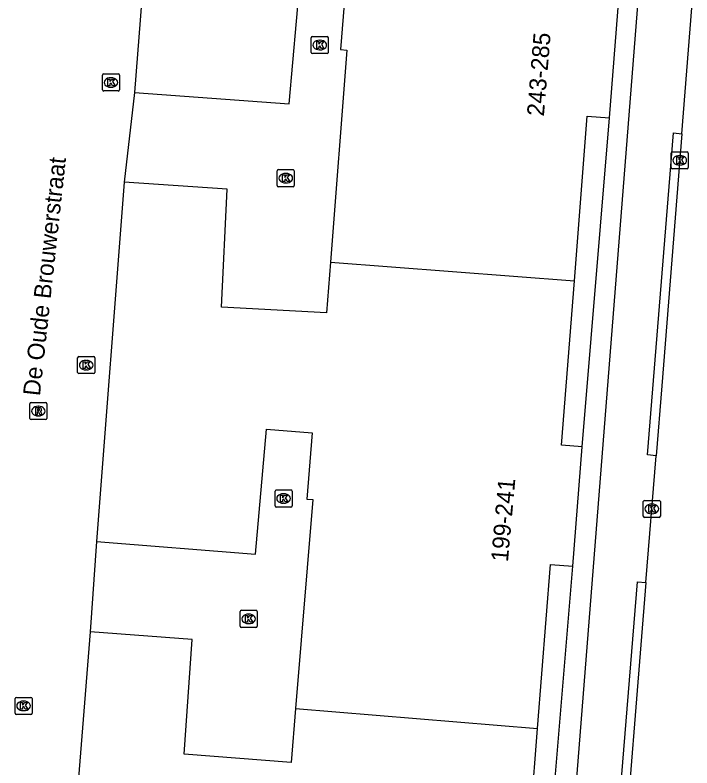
# Model space of a CAD drawing. Extents: x 160861 to 161308, y 384024 to 384878.
# Drawn here: x 161168.3 to 161207.96, y 384168.66 to 384212.79 of the extents above; entities that cross this region are included whole.
import ezdxf

# ---------------------------------------------------------------- set-up
doc = ezdxf.new("R2010")
doc.units = 0
for name, color, linetype in [('IMGEO_Kolk', 7, 'Continuous'), ('IMGEO_Openbare_ruimte_label', 7, 'Continuous'), ('IMGEO_Pand', 7, 'Continuous'), ('IMGEO_Pand_nummerreeks', 7, 'Continuous'), ('IMGEO_Rijbaan_lokaal_open', 7, 'Continuous'), ('IMGEO_Rioolput', 7, 'Continuous'), ('IMGEO_Voetpad_open', 7, 'Continuous')]:
    doc.layers.add(name, color=color, linetype=linetype)

msp = doc.modelspace()

# ---------------------------------------------------------------- linework, layer by layer
at = {"layer": 'IMGEO_Kolk'}
for p, q in [((161185.651, 384210.605), (161185.651, 384211.457)), ((161185.726, 384211.531), (161186.578, 384211.531)), ((161186.139, 384211.311), (161186.164, 384211.311)), ((161186.652, 384211.457), (161186.652, 384210.605)), ((161186.578, 384210.531), (161185.726, 384210.531)), ((161186.162, 384210.751), (161186.137, 384210.751)), ((161173.414, 384208.413), (161173.414, 384209.265)), ((161173.489, 384209.339), (161174.341, 384209.339)), ((161173.902, 384209.119), (161173.927, 384209.119)), ((161174.415, 384209.265), (161174.415, 384208.413)), ((161174.341, 384208.339), (161173.489, 384208.339)), ((161173.925, 384208.559), (161173.9, 384208.559)), ((161206.745, 384203.848), (161206.745, 384204.7)), ((161206.82, 384204.774), (161207.672, 384204.774)), ((161207.746, 384204.7), (161207.746, 384203.848)), ((161207.233, 384204.554), (161207.258, 384204.554)), ((161183.73, 384203.728), (161184.582, 384203.728)), ((161207.672, 384203.774), (161206.82, 384203.774)), ((161207.256, 384203.994), (161207.231, 384203.994)), ((161183.655, 384202.802), (161183.655, 384203.654)), ((161184.143, 384203.508), (161184.168, 384203.508)), ((161184.656, 384203.654), (161184.656, 384202.802)), ((161184.166, 384202.948), (161184.141, 384202.948)), ((161184.582, 384202.728), (161183.73, 384202.728)), ((161171.963, 384191.845), (161171.963, 384192.697)), ((161172.038, 384192.771), (161172.89, 384192.771)), ((161172.964, 384192.697), (161172.964, 384191.845)), ((161172.451, 384192.551), (161172.476, 384192.551)), ((161172.474, 384191.991), (161172.449, 384191.991)), ((161172.89, 384191.771), (161172.038, 384191.771)), ((161183.528, 384184.026), (161183.528, 384184.878)), ((161183.603, 384184.952), (161184.455, 384184.952)), ((161184.529, 384184.878), (161184.529, 384184.026)), ((161184.016, 384184.732), (161184.041, 384184.732)), ((161205.182, 384184.343), (161206.034, 384184.343)), ((161184.455, 384183.952), (161183.603, 384183.952)), ((161184.039, 384184.172), (161184.014, 384184.172)), ((161205.107, 384183.417), (161205.107, 384184.269)), ((161205.595, 384184.123), (161205.62, 384184.123)), ((161206.108, 384184.269), (161206.108, 384183.417)), ((161205.618, 384183.563), (161205.593, 384183.563)), ((161206.034, 384183.343), (161205.182, 384183.343)), ((161181.481, 384176.972), (161181.481, 384177.824)), ((161181.556, 384177.898), (161182.408, 384177.898)), ((161182.482, 384177.824), (161182.482, 384176.972)), ((161181.969, 384177.678), (161181.994, 384177.678)), ((161182.408, 384176.898), (161181.556, 384176.898)), ((161181.992, 384177.118), (161181.967, 384177.118)), ((161168.295, 384171.87), (161168.295, 384172.722)), ((161168.37, 384172.796), (161169.222, 384172.796)), ((161168.783, 384172.576), (161168.808, 384172.576)), ((161169.296, 384172.722), (161169.296, 384171.87)), ((161168.806, 384172.016), (161168.781, 384172.016)), ((161169.222, 384171.796), (161168.37, 384171.796))]:
    msp.add_line(p, q, dxfattribs=at)
for points in [[(161185.651, 384210.605), (161185.651, 384211.457)], [(161185.726, 384211.531), (161186.578, 384211.531)], [(161185.972, 384211.231), (161186.095, 384211.231), (161186.095, 384211.08), (161186.225, 384211.231), (161186.389, 384211.231), (161186.243, 384211.08), (161186.396, 384210.831), (161186.244, 384210.831), (161186.159, 384210.995), (161186.095, 384210.928), (161186.095, 384210.831), (161185.972, 384210.831), (161185.972, 384211.231)], [(161186.652, 384211.457), (161186.652, 384210.605)], [(161186.578, 384210.531), (161185.726, 384210.531)], [(161173.414, 384208.413), (161173.414, 384209.265)], [(161173.489, 384209.339), (161174.341, 384209.339)], [(161173.735, 384209.039), (161173.858, 384209.039), (161173.858, 384208.888), (161173.988, 384209.039), (161174.152, 384209.039), (161174.006, 384208.888), (161174.159, 384208.639), (161174.007, 384208.639), (161173.922, 384208.803), (161173.858, 384208.736), (161173.858, 384208.639), (161173.735, 384208.639), (161173.735, 384209.039)], [(161174.415, 384209.265), (161174.415, 384208.413)], [(161174.341, 384208.339), (161173.489, 384208.339)], [(161206.745, 384203.848), (161206.745, 384204.7)], [(161206.82, 384204.774), (161207.672, 384204.774)], [(161207.746, 384204.7), (161207.746, 384203.848)], [(161207.066, 384204.474), (161207.189, 384204.474), (161207.189, 384204.323), (161207.319, 384204.474), (161207.483, 384204.474), (161207.337, 384204.323), (161207.49, 384204.074), (161207.338, 384204.074), (161207.253, 384204.238), (161207.189, 384204.171), (161207.189, 384204.074), (161207.066, 384204.074), (161207.066, 384204.474)], [(161183.73, 384203.728), (161184.582, 384203.728)], [(161207.672, 384203.774), (161206.82, 384203.774)], [(161183.655, 384202.802), (161183.655, 384203.654)], [(161183.976, 384203.428), (161184.099, 384203.428), (161184.099, 384203.277), (161184.229, 384203.428), (161184.393, 384203.428), (161184.247, 384203.277), (161184.4, 384203.028), (161184.248, 384203.028), (161184.163, 384203.192), (161184.099, 384203.125), (161184.099, 384203.028), (161183.976, 384203.028), (161183.976, 384203.428)], [(161184.656, 384203.654), (161184.656, 384202.802)], [(161184.582, 384202.728), (161183.73, 384202.728)], [(161171.963, 384191.845), (161171.963, 384192.697)], [(161172.038, 384192.771), (161172.89, 384192.771)], [(161172.964, 384192.697), (161172.964, 384191.845)], [(161172.284, 384192.471), (161172.407, 384192.471), (161172.407, 384192.32), (161172.537, 384192.471), (161172.701, 384192.471), (161172.555, 384192.32), (161172.708, 384192.071), (161172.556, 384192.071), (161172.471, 384192.235), (161172.407, 384192.168), (161172.407, 384192.071), (161172.284, 384192.071), (161172.284, 384192.471)], [(161172.89, 384191.771), (161172.038, 384191.771)], [(161183.528, 384184.026), (161183.528, 384184.878)], [(161183.603, 384184.952), (161184.455, 384184.952)], [(161184.529, 384184.878), (161184.529, 384184.026)], [(161183.849, 384184.652), (161183.972, 384184.652), (161183.972, 384184.501), (161184.102, 384184.652), (161184.266, 384184.652), (161184.12, 384184.501), (161184.273, 384184.252), (161184.121, 384184.252), (161184.036, 384184.416), (161183.972, 384184.349), (161183.972, 384184.252), (161183.849, 384184.252), (161183.849, 384184.652)], [(161205.182, 384184.343), (161206.034, 384184.343)], [(161184.455, 384183.952), (161183.603, 384183.952)], [(161205.107, 384183.417), (161205.107, 384184.269)], [(161205.428, 384184.043), (161205.551, 384184.043), (161205.551, 384183.892), (161205.681, 384184.043), (161205.845, 384184.043), (161205.699, 384183.892), (161205.852, 384183.643), (161205.7, 384183.643), (161205.615, 384183.807), (161205.551, 384183.74), (161205.551, 384183.643), (161205.428, 384183.643), (161205.428, 384184.043)], [(161206.108, 384184.269), (161206.108, 384183.417)], [(161206.034, 384183.343), (161205.182, 384183.343)], [(161181.481, 384176.972), (161181.481, 384177.824)], [(161181.556, 384177.898), (161182.408, 384177.898)], [(161182.482, 384177.824), (161182.482, 384176.972)], [(161181.802, 384177.598), (161181.925, 384177.598), (161181.925, 384177.447), (161182.055, 384177.598), (161182.219, 384177.598), (161182.073, 384177.447), (161182.226, 384177.198), (161182.074, 384177.198), (161181.989, 384177.362), (161181.925, 384177.295), (161181.925, 384177.198), (161181.802, 384177.198), (161181.802, 384177.598)], [(161182.408, 384176.898), (161181.556, 384176.898)], [(161168.295, 384171.87), (161168.295, 384172.722)], [(161168.37, 384172.796), (161169.222, 384172.796)], [(161168.616, 384172.496), (161168.739, 384172.496), (161168.739, 384172.345), (161168.869, 384172.496), (161169.033, 384172.496), (161168.887, 384172.345), (161169.04, 384172.096), (161168.888, 384172.096), (161168.803, 384172.26), (161168.739, 384172.193), (161168.739, 384172.096), (161168.616, 384172.096), (161168.616, 384172.496)], [(161169.296, 384172.722), (161169.296, 384171.87)], [(161169.222, 384171.796), (161168.37, 384171.796)]]:
    msp.add_lwpolyline(points, dxfattribs=at)
for centre, start, end in [((161185.728, 384211.455), 91.552, 178.448), ((161185.728, 384211.455), 91.552, 178.448), ((161186.576, 384211.455), 1.552, 88.448), ((161186.576, 384211.455), 1.552, 88.448), ((161185.728, 384210.607), 181.552, 268.448), ((161185.728, 384210.607), 181.552, 268.448), ((161186.576, 384210.607), 271.552, 358.448), ((161186.576, 384210.607), 271.552, 358.448), ((161173.491, 384209.263), 91.552, 178.448), ((161173.491, 384209.263), 91.552, 178.448), ((161174.339, 384209.263), 1.552, 88.448), ((161174.339, 384209.263), 1.552, 88.448), ((161173.491, 384208.415), 181.552, 268.448), ((161173.491, 384208.415), 181.552, 268.448), ((161174.339, 384208.415), 271.552, 358.448), ((161174.339, 384208.415), 271.552, 358.448), ((161206.822, 384204.698), 91.552, 178.448), ((161206.822, 384204.698), 91.552, 178.448), ((161207.67, 384204.698), 1.552, 88.448), ((161207.67, 384204.698), 1.552, 88.448), ((161183.732, 384203.652), 91.552, 178.448), ((161183.732, 384203.652), 91.552, 178.448), ((161184.58, 384203.652), 1.552, 88.448), ((161184.58, 384203.652), 1.552, 88.448), ((161206.822, 384203.85), 181.552, 268.448), ((161206.822, 384203.85), 181.552, 268.448), ((161207.67, 384203.85), 271.552, 358.448), ((161207.67, 384203.85), 271.552, 358.448), ((161183.732, 384202.804), 181.552, 268.448), ((161183.732, 384202.804), 181.552, 268.448), ((161184.58, 384202.804), 271.552, 358.448), ((161184.58, 384202.804), 271.552, 358.448), ((161172.04, 384192.695), 91.552, 178.448), ((161172.04, 384192.695), 91.552, 178.448), ((161172.888, 384192.695), 1.552, 88.448), ((161172.888, 384192.695), 1.552, 88.448), ((161172.04, 384191.847), 181.552, 268.448), ((161172.04, 384191.847), 181.552, 268.448), ((161172.888, 384191.847), 271.552, 358.448), ((161172.888, 384191.847), 271.552, 358.448), ((161183.605, 384184.876), 91.552, 178.448), ((161183.605, 384184.876), 91.552, 178.448), ((161184.453, 384184.876), 1.552, 88.448), ((161184.453, 384184.876), 1.552, 88.448), ((161205.184, 384184.267), 91.552, 178.448), ((161205.184, 384184.267), 91.552, 178.448), ((161206.032, 384184.267), 1.552, 88.448), ((161206.032, 384184.267), 1.552, 88.448), ((161183.605, 384184.028), 181.552, 268.448), ((161183.605, 384184.028), 181.552, 268.448), ((161184.453, 384184.028), 271.552, 358.448), ((161184.453, 384184.028), 271.552, 358.448), ((161205.184, 384183.419), 181.552, 268.448), ((161205.184, 384183.419), 181.552, 268.448), ((161206.032, 384183.419), 271.552, 358.448), ((161206.032, 384183.419), 271.552, 358.448), ((161181.558, 384177.822), 91.552, 178.448), ((161181.558, 384177.822), 91.552, 178.448), ((161182.406, 384177.822), 1.552, 88.448), ((161182.406, 384177.822), 1.552, 88.448), ((161181.558, 384176.974), 181.552, 268.448), ((161181.558, 384176.974), 181.552, 268.448), ((161182.406, 384176.974), 271.552, 358.448), ((161182.406, 384176.974), 271.552, 358.448), ((161168.372, 384172.72), 91.552, 178.448), ((161168.372, 384172.72), 91.552, 178.448), ((161169.22, 384172.72), 1.552, 88.448), ((161169.22, 384172.72), 1.552, 88.448), ((161168.372, 384171.872), 181.552, 268.448), ((161168.372, 384171.872), 181.552, 268.448), ((161169.22, 384171.872), 271.552, 358.448), ((161169.22, 384171.872), 271.552, 358.448)]:
    msp.add_arc(centre, 0.0765, start, end, dxfattribs=at)
for centre, major_axis, ratio, start_param, end_param in [((161186.138, 384211.031), (-0.387, 0.002), 0.722429, 4.712389, 7.853982), ((161186.163, 384211.031), (-0.39, 0.002), 0.717154, 1.570796, 4.712389), ((161173.901, 384208.839), (-0.387, 0.002), 0.722429, 4.712389, 7.853982), ((161173.926, 384208.839), (-0.39, 0.002), 0.717154, 1.570796, 4.712389), ((161207.232, 384204.274), (-0.387, 0.002), 0.722429, 4.712389, 7.853982), ((161207.257, 384204.274), (-0.39, 0.002), 0.717154, 1.570796, 4.712389), ((161184.142, 384203.228), (-0.387, 0.002), 0.722429, 4.712389, 7.853982), ((161184.167, 384203.228), (-0.39, 0.002), 0.717154, 1.570796, 4.712389), ((161172.45, 384192.271), (-0.387, 0.002), 0.722429, 4.712389, 7.853982), ((161172.475, 384192.271), (-0.39, 0.002), 0.717154, 1.570796, 4.712389), ((161184.015, 384184.452), (-0.387, 0.002), 0.722429, 4.712389, 7.853982), ((161184.04, 384184.452), (-0.39, 0.002), 0.717154, 1.570796, 4.712389), ((161205.594, 384183.843), (-0.387, 0.002), 0.722429, 4.712389, 7.853982), ((161205.619, 384183.843), (-0.39, 0.002), 0.717154, 1.570796, 4.712389), ((161181.968, 384177.398), (-0.387, 0.002), 0.722429, 4.712389, 7.853982), ((161181.993, 384177.398), (-0.39, 0.002), 0.717154, 1.570796, 4.712389), ((161168.782, 384172.296), (-0.387, 0.002), 0.722429, 4.712389, 7.853982), ((161168.807, 384172.296), (-0.39, 0.002), 0.717154, 1.570796, 4.712389)]:
    msp.add_ellipse(centre, major_axis=major_axis, ratio=ratio, start_param=start_param, end_param=end_param, dxfattribs=at)
at = {"layer": 'IMGEO_Pand'}
for points in [[(161176.935, 384229.242), (161175.287, 384208.253)], [(161175.287, 384208.253), (161184.366, 384207.582), (161185.004, 384214.874), (161187.682, 384214.656), (161187.366, 384210.77), (161187.732, 384210.74), (161186.782, 384198.313)], [(161203.125, 384206.757), (161203.674, 384213.741)], [(161201.069, 384197.213), (161201.826, 384206.859), (161203.125, 384206.757)], [(161174.685, 384202.993), (161173.075, 384181.94)], [(161186.782, 384198.313), (161186.554, 384195.339), (161180.383, 384195.672), (161180.729, 384202.583), (161174.685, 384202.993)], [(161186.782, 384198.313), (161201.069, 384197.213)], [(161201.526, 384187.487), (161200.313, 384187.582), (161201.069, 384197.213)], [(161173.075, 384181.94), (161182.383, 384181.193), (161183.033, 384188.524), (161185.711, 384188.306), (161185.395, 384184.42), (161185.743, 384184.392), (161184.731, 384172.149)], [(161200.976, 384180.488), (161201.526, 384187.487)], [(161198.917, 384170.976), (161199.672, 384180.591), (161200.976, 384180.488)], [(161172.701, 384176.643), (161171.684, 384163.91)], [(161184.731, 384172.149), (161184.469, 384168.976), (161178.209, 384169.461), (161178.682, 384176.195), (161172.701, 384176.643)], [(161184.731, 384172.149), (161198.917, 384170.976)], [(161199.379, 384161.266), (161198.163, 384161.362), (161198.917, 384170.976)]]:
    msp.add_lwpolyline(points, dxfattribs=at)
at = {"layer": 'IMGEO_Rijbaan_lokaal_open'}
for points in [[(161207.369, 384205.837), (161207.958, 384213.205)], [(161175.287, 384208.253), (161174.685, 384202.993)], [(161207.369, 384205.837), (161206.188, 384191.059), (161205.858, 384186.962)], [(161205.259, 384179.533), (161205.858, 384186.962)], [(161173.075, 384181.94), (161172.701, 384176.643)], [(161205.259, 384179.533), (161203.747, 384160.781)]]:
    msp.add_lwpolyline(points, dxfattribs=at)
at = {"layer": 'IMGEO_Rioolput'}
for p, q in [((161169.233, 384190.076), (161170.085, 384190.076)), ((161169.158, 384189.15), (161169.158, 384190.002)), ((161169.646, 384189.856), (161169.671, 384189.856)), ((161170.159, 384190.002), (161170.159, 384189.15)), ((161169.669, 384189.296), (161169.644, 384189.296)), ((161170.085, 384189.076), (161169.233, 384189.076))]:
    msp.add_line(p, q, dxfattribs=at)
for points in [[(161169.233, 384190.076), (161170.085, 384190.076)], [(161169.158, 384189.15), (161169.158, 384190.002)], [(161169.747, 384189.774), (161169.495, 384189.776), (161169.495, 384189.376)], [(161169.673, 384189.695), (161169.619, 384189.695), (161169.619, 384189.614)], [(161169.619, 384189.614), (161169.671, 384189.614)], [(161170.159, 384190.002), (161170.159, 384189.15)], [(161169.495, 384189.376), (161169.619, 384189.376), (161169.619, 384189.538), (161169.63, 384189.538)], [(161169.677, 384189.509), (161169.748, 384189.376), (161169.888, 384189.376), (161169.823, 384189.502)], [(161170.085, 384189.076), (161169.233, 384189.076)]]:
    msp.add_lwpolyline(points, dxfattribs=at)
for centre, radius, start, end in [((161169.235, 384190), 0.0765, 91.552, 178.448), ((161169.235, 384190), 0.0765, 91.552, 178.448), ((161170.083, 384190), 0.0765, 1.552, 88.448), ((161170.083, 384190), 0.0765, 1.552, 88.448), ((161169.655, 384189.803), 0.19, 274.7715, 282.9687), ((161169.679, 384189.599), 0.0964, 77.0061, 93.1865), ((161169.693, 384189.656), 0.0378, 276.6634, 79.6772), ((161169.746, 384189.664), 0.109, 350.3612, 89.416), ((161169.744, 384189.664), 0.112, 277.5842, 350.9817), ((161169.629, 384189.485), 0.0533, 26.0293, 88.6989), ((161169.728, 384189.449), 0.108, 29.5134, 73.7905), ((161169.235, 384189.152), 0.0765, 181.552, 268.448), ((161169.235, 384189.152), 0.0765, 181.552, 268.448), ((161170.083, 384189.152), 0.0765, 271.552, 358.448), ((161170.083, 384189.152), 0.0765, 271.552, 358.448)]:
    msp.add_arc(centre, radius, start, end, dxfattribs=at)
for centre, major_axis, ratio, start_param, end_param in [((161169.645, 384189.576), (-0.387, 0.002), 0.722429, 4.712389, 7.853982), ((161169.67, 384189.576), (-0.39, 0.002), 0.717154, 1.570796, 4.712389)]:
    msp.add_ellipse(centre, major_axis=major_axis, ratio=ratio, start_param=start_param, end_param=end_param, dxfattribs=at)
at = {"layer": 'IMGEO_Voetpad_open'}
for points in [[(161206.896, 384253.371), (161207.915, 384253.294), (161207.655, 384250), (161197.483, 384121.051)], [(161201.526, 384187.487), (161203.125, 384206.757)], [(161205.858, 384186.962), (161205.36, 384187.005), (161206.871, 384205.88), (161207.369, 384205.837)], [(161199.379, 384161.266), (161200.976, 384180.488)], [(161203.747, 384160.781), (161203.249, 384160.823), (161204.761, 384179.575), (161205.259, 384179.533)]]:
    msp.add_lwpolyline(points, dxfattribs=at)

# ---------------------------------------------------------------- texts
at = {"layer": 'IMGEO_Openbare_ruimte_label'}
msp.add_text('De Oude Brouwerstraat', height=1, rotation=83.7421, dxfattribs=at).set_placement((161169.75, 384190.434))
at = {"layer": 'IMGEO_Pand_nummerreeks'}
for s, rotation, p in [('243-285', 85.2765, (161199.281, 384206.831)), ('199-241', 84.8827, (161197.175, 384180.709))]:
    msp.add_text(s, height=1, rotation=rotation, dxfattribs=at).set_placement(p)

doc.saveas('drawing.dxf')
